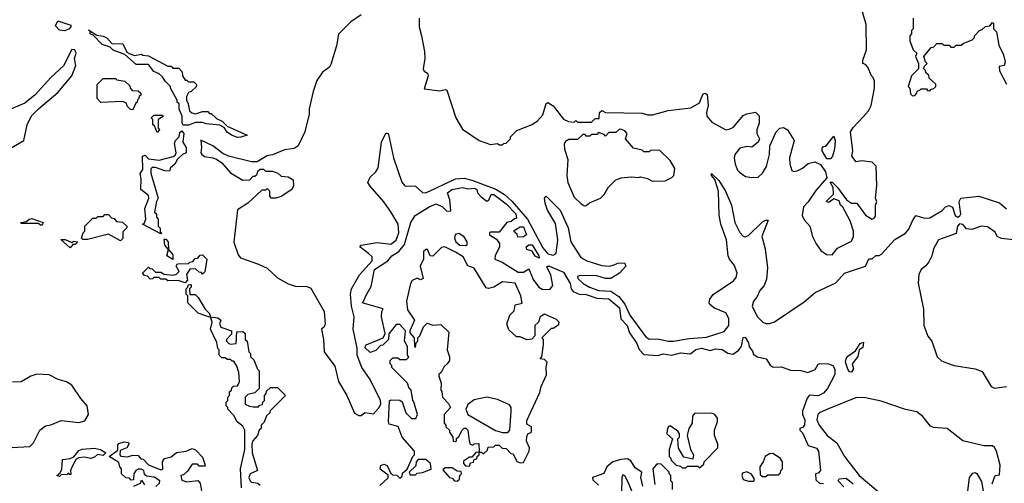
# Model space of a CAD drawing. Extents: x 2494106 to 2685573, y 758056 to 915185.
# Tile 259 of 507: x 2598906 to 2604552, y 835391 to 838047. Entities that reach past the tile are written whole.
import ezdxf

# ---------------------------------------------------------------- set-up
doc = ezdxf.new("R2010")
doc.units = 0

msp = doc.modelspace()

# ---------------------------------------------------------------- linework, layer by layer
at = {"layer": '0CON05XD'}
for points in [[(2600864.2, 838075), (2600805.7, 838035), (2600735, 837963.3), (2600722.5, 837897.5), (2600690.7, 837789.3), (2600682.5, 837775), (2600643, 837747), (2600610.7, 837699.3), (2600588, 837635), (2600566.4, 837536.4), (2600566.2, 837505), (2600541.2, 837405), (2600503.3, 837325), (2600480.5, 837309.5), (2600425, 837301.2), (2600355, 837272.5), (2600325, 837267.5), (2600267, 837233), (2600235, 837232.5), (2600104.1, 837264.1), (2600071.2, 837281.2), (2600013.3, 837325), (2599945, 837356.2), (2599949.2, 837315), (2599944.7, 837285), (2599950, 837275), (2599965, 837263.5), (2600013.8, 837256.2), (2600035, 837248.8), (2600065.9, 837225.9), (2600115, 837170), (2600185, 837127.5), (2600225, 837130), (2600245, 837150), (2600255, 837150), (2600268.3, 837161.7), (2600271.7, 837178.3), (2600285, 837190), (2600305, 837190), (2600315, 837180), (2600355, 837180), (2600387, 837167), (2600405, 837150), (2600445, 837147.5), (2600475, 837130), (2600476.7, 837095), (2600466.7, 837075), (2600405.7, 837034.3), (2600375, 837024), (2600350, 837025), (2600340, 837035), (2600340, 837065), (2600325, 837080), (2600315, 837070), (2600295, 837070), (2600215, 836996.7), (2600155, 836958), (2600133.2, 836773.2), (2600159.3, 836699.3), (2600172.5, 836682.5), (2600275, 836646.7), (2600325, 836622.8), (2600385, 836568.9), (2600445, 836533.4), (2600485, 836520.4), (2600555, 836518.6), (2600575, 836509.2), (2600652, 836375), (2600657.6, 836302.4), (2600652, 836288), (2600636.7, 836275), (2600648.3, 836215), (2600651.6, 836145), (2600712.3, 836062.3), (2600734.1, 835975), (2600781.6, 835895), (2600825, 835792.5), (2600851.2, 835778.8), (2600865, 835780), (2600885, 835796.7), (2600935, 835790), (2600965, 835824), (2600976.5, 835845), (2600975, 835865.7), (2600915, 835986.4), (2600867.5, 836055), (2600841.2, 836125), (2600841.2, 836165), (2600818.5, 836275), (2600824.1, 836345), (2600809.5, 836405), (2600803.5, 836475), (2600808.6, 836505), (2600854.7, 836585.3), (2600928.1, 836665), (2600928.1, 836688.1), (2600906.8, 836706.8), (2600856.2, 836745), (2600863.3, 836755), (2600955, 836770), (2601035, 836760.5), (2601065, 836784.4), (2601079.7, 836825), (2601075.5, 836875), (2601035, 836945.7), (2600995, 837004.2), (2600915, 837092.5), (2600903.3, 837115), (2600916.7, 837145), (2600948.8, 837175), (2600960.9, 837199.1), (2600981.2, 837345), (2601005, 837397.5), (2601015, 837397.5), (2601020, 837390), (2601049.2, 837255), (2601097, 837117), (2601115, 837096), (2601175, 837092.5), (2601215, 837057.5), (2601234.5, 837054.5), (2601405, 837135.4), (2601455, 837139.5), (2601498.1, 837128.1), (2601636.3, 837076.3), (2601685.3, 837045.3), (2601727.4, 837007.4), (2601818.3, 836905), (2601905, 836740.4), (2601935, 836704.7), (2601965, 836698.9), (2601981.7, 836708.3), (2601990.9, 836785), (2601978.8, 836878.8), (2601932.1, 836955), (2601919.1, 836995), (2601915.6, 837024.4), (2601925, 837035.8), (2602005.3, 836955), (2602050.5, 836855), (2602066.7, 836775), (2602123.1, 836685), (2602158, 836665), (2602245, 836639.3), (2602285.7, 836634.3), (2602315, 836642.9), (2602335, 836652.2), (2602373.8, 836653.8), (2602382, 836635), (2602344.7, 836595.3), (2602296.2, 836563.8), (2602265, 836564.2), (2602215, 836579.6), (2602119.2, 836580.8), (2602105, 836575.6), (2602106.4, 836565), (2602137.7, 836535), (2602172.5, 836515), (2602226.2, 836495), (2602295, 836491.2), (2602341.6, 836461.6), (2602376.7, 836416.7), (2602404.1, 836355), (2602495, 836231.9), (2602515, 836217.5), (2602565, 836217.9), (2602625, 836205.4), (2602655, 836205.4), (2602745, 836220), (2602845, 836227.5), (2602945, 836260), (2602972, 836295), (2602973.1, 836335), (2602955, 836367.5), (2602890, 836395), (2602863.3, 836415), (2602858.8, 836425), (2602863.8, 836445), (2602881.7, 836471.7), (2602999.3, 836550.7), (2603015, 836570), (2603020, 836595), (2603005, 836638.8), (2602975.8, 836675), (2602968.1, 836695), (2602959.6, 836785), (2602926.5, 836875), (2602916.6, 836926.6), (2602913.5, 837065), (2602891.7, 837131.7), (2602872, 837155), (2602873.6, 837166.4), (2602915, 837126.2), (2602953.1, 837065), (2602986.8, 836985), (2603006.2, 836885), (2603035, 836827.5), (2603055, 836807.1), (2603065, 836802.5), (2603085, 836810), (2603165, 836888.9), (2603185, 836898.9), (2603198.3, 836898.3), (2603161.4, 836805), (2603180, 836735), (2603194.2, 836625), (2603189.1, 836560.9), (2603175.5, 836524.5), (2603150, 836495), (2603132.7, 836457.3), (2603114.5, 836435), (2603106, 836405), (2603135, 836347.5), (2603167.5, 836315), (2603185, 836306.7), (2603205, 836306.7), (2603235, 836316.7), (2603405, 836431.2), (2603466.7, 836485), (2603585, 836540), (2603635, 836594.6), (2603755.9, 836634.1), (2603775, 836676.2), (2603795, 836677.5), (2603815, 836696.7), (2603835, 836696.2), (2603846.8, 836703.2), (2603925, 836787.1), (2603985, 836824.3), (2604005, 836847.5), (2604024.5, 836895), (2604045, 836925.7), (2604095, 836909.6), (2604125, 836912.3), (2604195, 836954.5), (2604215, 836974.5), (2604235, 836981.8), (2604255, 836973.8), (2604270.6, 836925), (2604285, 836915.3), (2604297.2, 836922.8), (2604302.8, 836935), (2604299.2, 836959.2), (2604292.1, 837005), (2604302.9, 837025), (2604405, 837035.5), (2604525, 836996.9), (2604565, 836962.5)], [(2601196.2, 838055), (2601196.2, 838005), (2601210, 837955), (2601227.5, 837865), (2601228.8, 837825), (2601220, 837765), (2601225, 837752.5), (2601245, 837740), (2601248.8, 837725), (2601225, 837650), (2601315, 837640), (2601345, 837646.7), (2601355, 837642.5), (2601407.5, 837485), (2601445, 837420), (2601540, 837355), (2601605, 837332.5), (2601645, 837337.5), (2601655, 837330), (2601675, 837330), (2601681.7, 837338.3), (2601695, 837340), (2601720, 837365), (2601720, 837375), (2601757, 837413), (2601845, 837446.7), (2601875, 837466.7), (2601905, 837502.5), (2601924.1, 837565.9), (2601935, 837573.3), (2601965, 837553.3), (2602025, 837477.5), (2602053, 837463), (2602085, 837460), (2602095, 837470), (2602105, 837460), (2602185, 837460), (2602205, 837480), (2602228.3, 837481.7), (2602230, 837515), (2602243.6, 837526.4), (2602265.8, 837515.8), (2602475, 837511.2), (2602505, 837502.5), (2602535, 837502.5), (2602623.6, 837526.4), (2602755, 837542.5), (2602805, 837570), (2602814.3, 837595), (2602825, 837621.4), (2602835.7, 837625.7), (2602847.9, 837617.9), (2602854.3, 837555), (2602843.3, 837515), (2602845.8, 837495), (2602875, 837460), (2602955, 837416.2), (2602975, 837418.8), (2602998.3, 837431.7), (2603055, 837497.5), (2603075, 837507.5), (2603125, 837517.5), (2603147, 837497), (2603146.4, 837453.6), (2603132.5, 837415), (2603132.5, 837395), (2603147.5, 837365), (2603140, 837345), (2603105, 837317.5), (2603075, 837320), (2603035, 837310), (2603007.5, 837275), (2603003.3, 837255), (2603008.3, 837218.3), (2603022.5, 837185), (2603033.6, 837173.6), (2603068.3, 837148.3), (2603105, 837142.5), (2603140, 837145), (2603165, 837167.5), (2603188.8, 837205), (2603206.2, 837275), (2603207.5, 837325), (2603243.3, 837405), (2603263.9, 837426.1), (2603285, 837428.6), (2603308.6, 837415), (2603346.2, 837355), (2603320, 837255), (2603321.7, 837221.7), (2603333.8, 837183.8), (2603345, 837177.5), (2603365, 837181.2), (2603394.1, 837195.9), (2603426.4, 837223.6), (2603465, 837232), (2603496.9, 837216.9), (2603527.1, 837175), (2603535, 837140), (2603471.7, 837068.3), (2603427.3, 837002.7), (2603400, 836975), (2603392, 836925), (2603405, 836900), (2603437.5, 836865), (2603451.2, 836805), (2603472.7, 836762.7), (2603500, 836725), (2603532.3, 836702.3), (2603565, 836700), (2603595, 836737.5), (2603675, 836778.8), (2603687.1, 836805), (2603686.2, 836836.2), (2603668.2, 836895), (2603625, 836973.8), (2603613.3, 836985), (2603605, 837010), (2603575, 837020), (2603545, 837000), (2603530, 837005), (2603571.7, 837048.3), (2603570, 837085), (2603553, 837117), (2603565, 837116.7), (2603595, 837086.2), (2603646.7, 837015), (2603675, 836996.7), (2603706.7, 836995), (2603755, 836927.1), (2603795, 836903.3), (2603808.3, 836911.7), (2603813.3, 836925), (2603812.5, 836985), (2603820, 837005), (2603813.3, 837025), (2603820, 837095), (2603817, 837207), (2603795, 837230), (2603735, 837237.5), (2603703, 837233), (2603677.5, 837265), (2603682.5, 837295), (2603670, 837405), (2603685, 837430), (2603745, 837492.5), (2603772.5, 837525), (2603787.5, 837555), (2603807.5, 837655), (2603807.5, 837695), (2603800, 837715), (2603790, 837725), (2603770, 837775), (2603755, 837790), (2603740, 837795), (2603740, 837815), (2603762.5, 837875), (2603759.3, 838019.3), (2603728.8, 838125)], [(2599165, 837982.5), (2599135, 837987.5), (2599111.7, 838011.7), (2599125, 838040), (2599200, 838015), (2599200, 838005), (2599190, 837995), (2599165, 837982.5)], [(2604030, 838055), (2604030, 837995), (2604020, 837985), (2604020, 837965), (2604010, 837955), (2604010, 837925), (2604030, 837875), (2604050, 837855), (2604042.5, 837835), (2604060, 837795), (2604060, 837765), (2604020, 837725), (2604000, 837665), (2604010, 837655), (2604013, 837623), (2604025, 837610), (2604038.3, 837611.7), (2604050, 837625), (2604051.7, 837638.3), (2604070, 837645), (2604075, 837650), (2604105, 837650), (2604111.7, 837641.7), (2604125, 837640), (2604131.7, 837648.3), (2604148.3, 837651.7), (2604160, 837665), (2604158.3, 837678.3), (2604121.7, 837711.7), (2604118.3, 837728.3), (2604101.7, 837741.7), (2604100, 837755), (2604090, 837765), (2604091.7, 837778.3), (2604110, 837795), (2604100, 837805), (2604090, 837835), (2604131.7, 837888.3), (2604148.3, 837891.7), (2604165, 837910), (2604195, 837910), (2604205, 837900), (2604235, 837900), (2604245, 837890), (2604265, 837890), (2604275, 837900), (2604305, 837900), (2604315, 837910), (2604368.3, 837931.7), (2604380, 837945), (2604380, 837955), (2604410, 837985), (2604425, 837990), (2604443, 838007), (2604468.3, 838011.7), (2604485, 838030), (2604490, 838025), (2604490, 837995), (2604507, 837977), (2604520.7, 837900.7), (2604547.5, 837845), (2604557.5, 837805), (2604550, 837785), (2604522, 837778), (2604524.2, 837754.2), (2604565, 837677.5)], [(2600155, 837372.5), (2600120, 837385), (2600095, 837402.5), (2600079.3, 837429.3), (2600053, 837443), (2599975, 837450), (2599955, 837457.5), (2599915, 837457.5), (2599875, 837443.3), (2599843.3, 837443.3), (2599837.5, 837455), (2599837.5, 837495), (2599820, 837535), (2599820, 837565), (2599810, 837575), (2599810, 837585), (2599770, 837655), (2599770, 837665), (2599740, 837695), (2599725, 837720), (2599705, 837737.5), (2599675, 837750), (2599645, 837790), (2599575, 837790), (2599508.3, 837848.3), (2599443, 837873), (2599425, 837890), (2599380, 837905), (2599328.3, 837958.3), (2599310, 837965), (2599310, 837980), (2599301.7, 837988.3), (2599348.3, 837958.3), (2599385, 837952.5), (2599405, 837942.5), (2599435, 837910), (2599498.3, 837908.3), (2599520, 837860), (2599533, 837853), (2599565, 837842.5), (2599605, 837850), (2599613, 837843), (2599645, 837840), (2599755, 837780), (2599775, 837780), (2599785, 837770), (2599818.3, 837768.3), (2599838.3, 837748.3), (2599840, 837725), (2599855, 837700), (2599865, 837700), (2599875, 837690), (2599905, 837690), (2599920, 837675), (2599918.3, 837661.7), (2599890, 837635), (2599875, 837630), (2599863, 837607), (2599862.5, 837585), (2599872.5, 837565), (2599880, 837525), (2599893, 837513), (2599915, 837507.5), (2599955, 837520), (2599985, 837520), (2599995, 837510), (2600005, 837510), (2600035, 837480), (2600066.4, 837466.4), (2600095, 837437.5), (2600210, 837385), (2600175, 837373.3), (2600155, 837372.5)], [(2598857.3, 837312.7), (2598929.7, 837355), (2598948.4, 837445), (2598974.4, 837495.6), (2599013.6, 837536.4), (2599125, 837630.3), (2599205.9, 837725), (2599228.8, 837785), (2599221.4, 837825), (2599230, 837855), (2599222.5, 837875), (2599204.7, 837875.3), (2599157.6, 837782.4), (2599085, 837715.5), (2598995, 837617.1), (2598935, 837568.9), (2598832.5, 837525)], [(2599555, 837530), (2599541.7, 837531.7), (2599521.7, 837551.7), (2599518.3, 837568.3), (2599495, 837577.5), (2599371.7, 837571.7), (2599350, 837595), (2599350, 837675), (2599385, 837710), (2599455, 837710), (2599463, 837703), (2599510, 837695), (2599538.3, 837668.3), (2599540, 837655), (2599551.7, 837641.7), (2599585, 837640), (2599600, 837625), (2599600, 837615), (2599591.7, 837608.3), (2599590, 837595), (2599581.7, 837588.3), (2599580, 837575), (2599571.7, 837568.3), (2599555, 837530)], [(2599695, 837400), (2599678.3, 837438.3), (2599670, 837445), (2599670, 837475), (2599660, 837485), (2599675, 837500), (2599725, 837500), (2599728.3, 837491.7), (2599700, 837475), (2599700, 837425), (2599707.5, 837415), (2599695, 837400)], [(2599715, 836820), (2599610, 836875), (2599620, 836880), (2599630, 836905), (2599623.3, 836965), (2599647.5, 837025), (2599645, 837040), (2599600, 837075), (2599602.5, 837135), (2599597.5, 837165), (2599611.7, 837188.3), (2599610, 837265), (2599625, 837270), (2599645, 837250), (2599705, 837242.5), (2599787, 837263), (2599798.3, 837271.7), (2599802.5, 837285), (2599793, 837337), (2599800, 837355), (2599820, 837375), (2599825, 837400), (2599835, 837410), (2599847.5, 837395), (2599842.5, 837345), (2599860, 837315), (2599860, 837285), (2599840, 837275), (2599811.7, 837248.3), (2599795, 837220), (2599771.7, 837198.3), (2599765, 837180), (2599738.3, 837181.7), (2599685, 837200), (2599665, 837200), (2599658.3, 837191.7), (2599658.3, 837168.3), (2599700, 837025), (2599690, 837005), (2599680, 836945), (2599690, 836935), (2599690, 836915), (2599700, 836905), (2599700, 836865), (2599711.7, 836851.7), (2599712.5, 836832.5), (2599720, 836825), (2599715, 836820)], [(2602145, 836980), (2602155, 836982.5), (2602173, 836997), (2602236.4, 837023.6), (2602257.5, 837045), (2602280, 837085), (2602325, 837130), (2602355, 837140), (2602415, 837147.5), (2602455, 837142.5), (2602465, 837147.5), (2602505, 837137.5), (2602535, 837122.5), (2602606.4, 837123.6), (2602645, 837142.5), (2602657.5, 837155), (2602662.5, 837195), (2602635, 837240), (2602577, 837297), (2602525, 837300), (2602515, 837290), (2602485, 837290), (2602475, 837300), (2602425, 837310), (2602380, 837365), (2602390, 837395), (2602375, 837410), (2602357, 837417), (2602345, 837420), (2602325, 837400), (2602285, 837400), (2602265, 837380), (2602258.3, 837388.3), (2602225, 837400), (2602215, 837390), (2602185, 837390), (2602175, 837380), (2602155, 837380), (2602148.3, 837388.3), (2602135, 837390), (2602105, 837360), (2602055, 837360), (2602035, 837350), (2602027.5, 837335), (2602030, 837305), (2602048.8, 837245), (2602044, 837155), (2602048.8, 837115), (2602085, 837030), (2602125, 836992.5), (2602145, 836980)], [(2603555, 837250), (2603535, 837250), (2603507.5, 837295), (2603508.3, 837311.7), (2603515, 837320), (2603528.3, 837321.7), (2603575, 837380), (2603582.5, 837355), (2603577.5, 837305), (2603567.5, 837265), (2603555, 837250)], [(2600971.7, 835378.3), (2601018.3, 835421.7), (2601018.3, 835438.3), (2600973, 835473), (2600977, 835493), (2600995, 835500), (2601013, 835493), (2601031.7, 835451.7), (2601045, 835440), (2601068.3, 835438.3), (2601085, 835420), (2601098.3, 835431.7), (2601101.7, 835448.3), (2601128.3, 835471.7), (2601160, 835545), (2601170, 835555), (2601170, 835575), (2601100, 835655), (2601076.4, 835716.4), (2601025, 835730), (2601021.2, 835745), (2601027, 835863), (2601035, 835870), (2601085, 835867.5), (2601098.3, 835858.3), (2601120, 835795), (2601153, 835763), (2601177, 835763), (2601187.5, 835785), (2601167, 835857), (2601160, 835865), (2601150, 835925), (2601140, 835935), (2601130, 835965), (2601040, 836055), (2601040, 836065), (2601030, 836075), (2601030, 836095), (2601045, 836110), (2601075, 836110), (2601085, 836100), (2601125, 836100), (2601137, 836113), (2601130, 836125), (2601130, 836175), (2601112.5, 836205), (2601117.5, 836265), (2601085, 836300), (2601065, 836300), (2601023, 836247), (2601020, 836215), (2600988.3, 836181.7), (2600975, 836180), (2600948.3, 836151.7), (2600915, 836140), (2600885, 836170), (2600892.5, 836185), (2600990, 836225), (2601001.7, 836248.3), (2600980, 836345), (2600982.5, 836375), (2600990, 836390), (2600870, 836425), (2600878.3, 836431.7), (2600890, 836465), (2600921.7, 836518.3), (2600941.2, 836615), (2601017.5, 836665), (2601040, 836695), (2601080.6, 836719.4), (2601111.8, 836758.2), (2601148.8, 836885), (2601173.3, 836925), (2601255, 836975.6), (2601295, 836992.5), (2601330, 836975), (2601355, 836950), (2601378.3, 836951.7), (2601372.5, 837015), (2601360, 837055), (2601383.3, 837075), (2601445, 837085.6), (2601475, 837078), (2601515, 837082.5), (2601527.5, 837075), (2601531.2, 837055), (2601551.3, 837031.3), (2601585, 837007.5), (2601596.1, 837013.9), (2601610, 837045), (2601625, 837045.5), (2601695, 836992), (2601751.2, 836935), (2601755, 836910), (2601743, 836907), (2601725, 836890), (2601700, 836885), (2601655, 836830), (2601605, 836830), (2601600, 836825), (2601600, 836815), (2601639.3, 836789.3), (2601657.5, 836765), (2601657.5, 836745), (2601632.5, 836695), (2601630, 836675), (2601671.7, 836658.3), (2601765, 836600), (2601795, 836600), (2601825, 836620), (2601849.5, 836559.5), (2601883.3, 836515), (2601905, 836501.2), (2601947.7, 836502.3), (2601963.3, 836525), (2601951.2, 836585), (2601930, 836625), (2601930, 836635), (2601944.2, 836635.8), (2602025, 836600), (2602062, 836535), (2602067.5, 836505), (2602079.3, 836489.3), (2602114.2, 836474.2), (2602155, 836473.1), (2602215, 836450.8), (2602285, 836448), (2602345, 836395.7), (2602352.6, 836332.6), (2602388.8, 836295), (2602403, 836253), (2602443.8, 836195), (2602457.5, 836157.5), (2602485, 836129.2), (2602565, 836123.3), (2602595, 836133.3), (2602645, 836126), (2602695, 836138), (2602753, 836133), (2602783.2, 836156.8), (2602815, 836165.4), (2602865, 836152), (2602895, 836161.2), (2602933.3, 836156.7), (2602966.9, 836136.9), (2602995, 836130.8), (2603027.8, 836152.2), (2603045, 836177.5), (2603054.2, 836225.8), (2603065, 836227.5), (2603085, 836196.7), (2603088.8, 836175), (2603110, 836145), (2603111.7, 836131.7), (2603136, 836116), (2603186.7, 836105), (2603208.3, 836068.3), (2603227, 836057), (2603275, 836058.8), (2603325, 836039.2), (2603385, 836037.8), (2603425, 836026), (2603467.5, 836042.5), (2603485, 836073.3), (2603493.2, 836076.8), (2603544.2, 836075.8), (2603568, 836065), (2603580, 836045), (2603580.8, 836015), (2603537.5, 835935), (2603515, 835907.5), (2603485, 835892.5), (2603435, 835896.7), (2603420.5, 835879.5), (2603393.8, 835805), (2603393.8, 835785), (2603407.5, 835755), (2603405.6, 835725), (2603395, 835710), (2603380, 835705), (2603380, 835695), (2603395, 835680), (2603427.5, 835607.5), (2603475, 835592.5), (2603486.7, 835575), (2603497.5, 835465), (2603485, 835450), (2603470, 835445), (2603471.7, 835411.7), (2603491.7, 835391.7), (2603515, 835390)], [(2599035, 836870), (2599025, 836870), (2599015, 836880), (2598915, 836880), (2598912.5, 836885), (2598945, 836890), (2598960, 836905), (2598975, 836907.5), (2599040, 836885), (2599035, 836870)], [(2599485, 836780), (2599415, 836817.5), (2599295, 836787.5), (2599268.3, 836788.3), (2599260, 836795), (2599270, 836825), (2599280, 836835), (2599280, 836865), (2599325, 836910), (2599345, 836910), (2599355, 836920), (2599385, 836920), (2599395, 836930), (2599415, 836930), (2599431.7, 836911.7), (2599448.3, 836908.3), (2599461.7, 836891.7), (2599495, 836887.5), (2599520, 836865), (2599520, 836855), (2599498.3, 836831.7), (2599497, 836793), (2599485, 836780)], [(2601761.7, 836801.7), (2601758.3, 836818.3), (2601741.7, 836831.7), (2601741.7, 836838.3), (2601775, 836860), (2601795, 836860), (2601812.5, 836815), (2601795, 836802.5), (2601761.7, 836801.7)], [(2604605, 836786.7), (2604535, 836793.3), (2604510, 836805), (2604499.3, 836829.3), (2604455, 836860.8), (2604420, 836865), (2604365, 836844.2), (2604335, 836848.1), (2604327.6, 836857.6), (2604313.8, 836873.8), (2604295, 836876.5), (2604282.5, 836865), (2604275, 836822.2), (2604174.4, 836785), (2604145.5, 836735), (2604136.4, 836695), (2604119.6, 836660.4), (2604102.6, 836637.4), (2604074.2, 836615), (2604062.1, 836587.9), (2604058.3, 836538.3), (2604087.9, 836387.9), (2604090.9, 836295), (2604114, 836234), (2604135.5, 836205), (2604167.1, 836115), (2604192.4, 836092.4), (2604220.5, 836080.5), (2604265, 836066.9), (2604385, 836046.9), (2604425, 836031.2), (2604476.4, 835946.4), (2604495, 835936.7), (2604565, 835946.2)], [(2599195, 836740), (2599142.5, 836787.5), (2599167, 836787), (2599205, 836770), (2599215, 836777.5), (2599240, 836775), (2599225, 836760), (2599211.7, 836758.3), (2599195, 836740)], [(2599785, 836672.5), (2599750, 836695), (2599760, 836730), (2599737.5, 836755), (2599735, 836790), (2599745, 836790), (2599757.5, 836775), (2599760, 836730), (2599785, 836700), (2599785, 836672.5)], [(2601465, 836752.5), (2601471.7, 836758.3), (2601472.5, 836775), (2601455, 836802.5), (2601425, 836822.5), (2601403.6, 836816.4), (2601400, 836795), (2601407.5, 836775), (2601430, 836755), (2601465, 836752.5)], [(2601775, 835507.5), (2601795, 835510), (2601826.7, 835575), (2601830, 835595), (2601811.7, 835631.7), (2601815, 835660), (2601820, 835675), (2601840, 835685), (2601840, 835715), (2601815, 835730), (2601815, 835750), (2601889.5, 835910.5), (2601896.7, 835945), (2601927.7, 836012.3), (2601924, 836056), (2601930, 836085), (2601915, 836100), (2601890, 836105), (2601900, 836115), (2601910, 836185), (2601910, 836215), (2601900, 836225), (2601955, 836280), (2601965, 836280), (2601998.3, 836301.7), (2602000, 836315), (2601985, 836330), (2601915, 836360), (2601890, 836345), (2601880, 836315), (2601860, 836295), (2601860, 836235), (2601843, 836217), (2601815, 836212.5), (2601775, 836230), (2601755, 836230), (2601711.2, 836271.2), (2601700, 836305), (2601716.4, 836353.6), (2601741.7, 836378.3), (2601747, 836413), (2601787.5, 836422.5), (2601778.8, 836465), (2601746.7, 836536.7), (2601674.1, 836545.9), (2601625.5, 836514.5), (2601595, 836507.5), (2601580.9, 836510.9), (2601513, 836623), (2601475, 836637.5), (2601448.6, 836688.6), (2601404.4, 836714.4), (2601343.9, 836746.1), (2601325, 836741.2), (2601275, 836692.5), (2601260, 836695), (2601245, 836730), (2601235, 836730), (2601221.7, 836718.3), (2601222.5, 836675), (2601203.3, 836635), (2601218.8, 836565), (2601205, 836556.7), (2601185, 836566.7), (2601157, 836553), (2601147.5, 836535), (2601123.3, 836435), (2601130, 836385), (2601170, 836325), (2601142.5, 836265), (2601143, 836253), (2601167.5, 836225), (2601170, 836175), (2601175, 836170), (2601180, 836195), (2601190, 836205), (2601190, 836225), (2601200, 836235), (2601221.7, 836288.3), (2601242.5, 836307.5), (2601275, 836297.5), (2601321.7, 836301.7), (2601367, 836257), (2601357.5, 836155), (2601370, 836115), (2601370, 836095), (2601357.5, 836075), (2601339.3, 836060.7), (2601322.5, 836025), (2601310, 836015), (2601310, 836005), (2601322.5, 835965), (2601320, 835925), (2601327, 835917), (2601330, 835885), (2601365, 835847.5), (2601376.2, 835825), (2601340, 835785), (2601340, 835735), (2601350, 835725), (2601350, 835715), (2601370, 835695), (2601370, 835685), (2601390, 835655), (2601391.7, 835631.7), (2601405, 835630), (2601410, 835635), (2601411.7, 835648.3), (2601425, 835660), (2601443.6, 835696.4), (2601455, 835707.5), (2601465, 835707.5), (2601476.7, 835695), (2601482.5, 835635), (2601490, 835615), (2601505, 835610), (2601513, 835617), (2601538.3, 835618.3), (2601540, 835570), (2601555, 835570), (2601565, 835560), (2601588.3, 835581.7), (2601591.7, 835598.3), (2601625, 835600), (2601635, 835610), (2601655, 835610), (2601671.7, 835591.7), (2601695, 835590), (2601721.7, 835561.7), (2601735, 835560), (2601756.7, 835516.7), (2601775, 835507.5)], [(2601885, 836680), (2601862.3, 836692.3), (2601845, 836720), (2601815, 836730), (2601810, 836745), (2601825, 836757.5), (2601845, 836757.5), (2601883.3, 836695), (2601885, 836680)], [(2599855, 836540), (2599815, 836552.5), (2599755, 836550), (2599745, 836560), (2599715, 836560), (2599705, 836570), (2599675, 836570), (2599668.3, 836561.7), (2599655, 836560), (2599638.3, 836578.3), (2599621.7, 836581.7), (2599610, 836595), (2599645, 836630), (2599651.7, 836621.7), (2599665, 836620), (2599685, 836600), (2599715, 836600), (2599735, 836590), (2599787, 836583), (2599805, 836590), (2599820, 836605), (2599803.3, 836635), (2599811.2, 836648.8), (2599875, 836650), (2599881.7, 836658.3), (2599898.3, 836661.7), (2599911.7, 836678.3), (2599928.3, 836681.7), (2599941.7, 836698.3), (2599955, 836700), (2599980, 836675), (2599967, 836603), (2599955, 836590), (2599948.3, 836598.3), (2599935, 836600), (2599915, 836620), (2599881.7, 836618.3), (2599862.5, 836587.5), (2599867.5, 836555), (2599855, 836540)], [(2599995, 836342.5), (2599930, 836365), (2599870, 836425), (2599870, 836465), (2599860, 836475), (2599860, 836505), (2599870, 836515), (2599871.7, 836528.3), (2599885, 836530), (2599890, 836525), (2599890, 836515), (2599880, 836505), (2599881.7, 836471.7), (2599911.7, 836471.7), (2599930, 836455), (2599969.3, 836389.3), (2599992.5, 836365), (2600000, 836345), (2599995, 836342.5)], [(2600177.5, 835365), (2600172.5, 835475), (2600197.5, 835585), (2600196.7, 835695), (2600185, 835717.5), (2600153.6, 835743.6), (2600135, 835780), (2600100, 835815), (2600100, 835825), (2600090, 835835), (2600090, 835855), (2600100, 835865), (2600100, 835885), (2600110, 835895), (2600110, 835915), (2600120, 835925), (2600121.7, 835938.3), (2600131.7, 835948.3), (2600155, 835950), (2600161.7, 835958.3), (2600166.7, 835975), (2600162.5, 836025), (2600151.7, 836061.7), (2600135, 836090), (2600125, 836090), (2600115, 836100), (2600095, 836100), (2600085, 836110), (2600065, 836110), (2600050, 836125), (2600050, 836155), (2600043, 836163), (2600037, 836197), (2600000, 836275), (2600010, 836315), (2600001.7, 836338.3), (2600015, 836342.5), (2600041.7, 836338.3), (2600060, 836325), (2600052.5, 836305), (2600060, 836285), (2600120, 836265), (2600120, 836245), (2600092.5, 836215), (2600092.5, 836205), (2600105, 836192.5), (2600115, 836187.5), (2600148.3, 836191.7), (2600151.7, 836258.3), (2600185, 836260), (2600198.3, 836248.3), (2600200, 836215), (2600210, 836205), (2600220, 836145), (2600230, 836135), (2600230, 836115), (2600248.3, 836098.3), (2600270, 836045), (2600280, 836035), (2600280, 835935), (2600255, 835910), (2600215, 835900), (2600200, 835885), (2600200, 835845), (2600223, 835833), (2600245, 835830), (2600275, 835830), (2600281.7, 835838.3), (2600298.3, 835841.7), (2600300, 835855), (2600310, 835865), (2600310, 835895), (2600320, 835905), (2600321.7, 835918.3), (2600345, 835940), (2600385, 835940), (2600430, 835895), (2600340, 835805), (2600340, 835795), (2600321.7, 835778.3), (2600308.3, 835741.7), (2600290, 835725), (2600290, 835705), (2600280, 835695), (2600270, 835665), (2600242.5, 835635), (2600237.5, 835615), (2600240, 835565), (2600270, 835465), (2600227.5, 835445), (2600220, 835425), (2600227.5, 835405), (2600235, 835397.5), (2600271.7, 835391.7), (2600285, 835380)], [(2603675, 836028), (2603665, 836029.2), (2603654.3, 836045), (2603642, 836085), (2603644.3, 836105), (2603655, 836119.2), (2603699.3, 836150.7), (2603725, 836192.5), (2603745, 836200), (2603740.7, 836169.3), (2603720, 836155), (2603711.7, 836118.3), (2603680, 836075), (2603686.2, 836046.2), (2603675, 836028)], [(2598795, 835593.3), (2598965, 835602.5), (2598986.1, 835623.9), (2599022.5, 835695), (2599055, 835721.2), (2599085, 835726.7), (2599145, 835751.2), (2599245, 835740), (2599280.7, 835749.3), (2599300, 835785), (2599293.8, 835835), (2599257.1, 835877.1), (2599205, 835953.8), (2599175, 835972), (2599127.5, 835985), (2599075, 836013.3), (2599003.6, 836016.4), (2598970, 836005), (2598915, 835973.3), (2598865, 835970)], [(2601675, 835681.8), (2601705, 835683.1), (2601715.7, 835695), (2601723.3, 835805), (2601723.3, 835825), (2601715, 835840), (2601645, 835872), (2601585, 835883.8), (2601511.2, 835868.8), (2601475, 835843.3), (2601464.4, 835815), (2601475, 835784.4), (2601635, 835693.7), (2601675, 835681.8)], [(2604481.7, 835388.3), (2604500, 835435), (2604525, 835440), (2604528.5, 835495), (2604506.7, 835575), (2604495, 835596.7), (2604485, 835606.7), (2604435, 835606.7), (2604314.1, 835634.1), (2604224.3, 835704.3), (2604145, 835710.8), (2604127.7, 835717.7), (2604085, 835773.8), (2604050, 835800), (2603985, 835814.3), (2603845, 835862), (2603755, 835880), (2603705, 835882.5), (2603535, 835813.1), (2603495, 835797.3), (2603482.9, 835785), (2603476.2, 835755), (2603490.8, 835725), (2603535.4, 835665.4), (2603592.1, 835622.1), (2603634.7, 835545), (2603719.6, 835435), (2603828.1, 835345)], [(2602805, 835480), (2602828.3, 835501.7), (2602830, 835515), (2602910, 835595), (2602910, 835615), (2602890, 835665), (2602890, 835695), (2602907.5, 835745), (2602906.7, 835765), (2602892.5, 835785), (2602875, 835792.5), (2602775, 835791.2), (2602764.2, 835775.8), (2602762.5, 835735), (2602742.5, 835705), (2602732.5, 835665), (2602752.5, 835585), (2602770, 835555), (2602765, 835530), (2602715, 835540), (2602683, 835593), (2602680, 835645), (2602690, 835655), (2602690, 835675), (2602679.3, 835689.3), (2602635, 835720), (2602625, 835712.5), (2602618.8, 835695), (2602617.5, 835675), (2602650, 835645), (2602630, 835585), (2602630, 835545), (2602640, 835535), (2602640, 835525), (2602670, 835495), (2602695, 835490), (2602705, 835480), (2602725, 835480), (2602735, 835490), (2602795, 835490), (2602805, 835480)], [(2599135, 835430), (2599120, 835435), (2599138.3, 835451.7), (2599147, 835473), (2599151.7, 835528.3), (2599195, 835532.5), (2599216.7, 835543.3), (2599245, 835580), (2599265, 835587.5), (2599335, 835592.5), (2599370, 835585), (2599400, 835565), (2599385, 835550), (2599353, 835557), (2599335, 835540), (2599315, 835532.5), (2599275, 835540), (2599243, 835537), (2599230.7, 835529.3), (2599210, 835495), (2599197.5, 835465), (2599200, 835445), (2599195, 835440), (2599185, 835450), (2599177.5, 835442.5), (2599145, 835440), (2599135, 835430)], [(2599475, 835510), (2599420, 835545), (2599468.3, 835581.7), (2599468.3, 835611.7), (2599475, 835620), (2599505, 835628.8), (2599530, 835625), (2599532.5, 835615), (2599520, 835595), (2599481.7, 835578.3), (2599480, 835555), (2599487, 835547), (2599525, 835542.5), (2599555, 835552.5), (2599585, 835550), (2599601.7, 835531.7), (2599615, 835530), (2599645, 835497.5), (2599715, 835467.5), (2599727, 835473), (2599726, 835515), (2599737, 835533), (2599775, 835543.6), (2599805, 835566.7), (2599860, 835575), (2599895, 835590), (2599915, 835582.5), (2599955, 835540), (2599970, 835495), (2599965, 835490), (2599935, 835490), (2599925, 835500), (2599895, 835500), (2599869.3, 835460.7), (2599845, 835440), (2599830, 835435), (2599835, 835410), (2599865, 835400), (2599927.5, 835407.5), (2599941.7, 835391.7), (2599950, 835335)], [(2601485, 835490), (2601491.7, 835508.3), (2601508.3, 835511.7), (2601511.7, 835528.3), (2601528.3, 835531.7), (2601530, 835545), (2601540, 835555), (2601540, 835570), (2601521.7, 835568.3), (2601498.3, 835541.7), (2601485, 835540), (2601451.7, 835518.3), (2601450, 835505), (2601461.7, 835491.7), (2601485, 835490)], [(2603185, 835430), (2603195, 835440), (2603255, 835440), (2603268.3, 835451.7), (2603270, 835465), (2603280, 835475), (2603280, 835515), (2603267.5, 835535), (2603225, 835562.5), (2603205, 835560), (2603180, 835545), (2603170, 835515), (2603150, 835485), (2603151.7, 835441.7), (2603165, 835430), (2603185, 835430)], [(2599687, 835373), (2599708.3, 835391.7), (2599710, 835405), (2599676.4, 835426.4), (2599632.5, 835432.5), (2599622.5, 835442.5), (2599617.5, 835465), (2599603, 835473), (2599585, 835472.5), (2599572.5, 835465), (2599560, 835445), (2599558.3, 835411.7), (2599545, 835410), (2599535, 835420), (2599515, 835422.5), (2599490, 835445), (2599490, 835475), (2599480, 835485), (2599475, 835510)], [(2601175, 835440), (2601185, 835450), (2601215, 835452.5), (2601265, 835472.5), (2601262.5, 835505), (2601235, 835527.5), (2601191.7, 835528.3), (2601180, 835515), (2601178.3, 835491.7), (2601140, 835455), (2601145, 835440), (2601175, 835440)], [(2601415, 835402.5), (2601427.5, 835415), (2601430, 835435), (2601440, 835445), (2601438.3, 835458.3), (2601415, 835460), (2601385, 835480), (2601345, 835480), (2601331.7, 835468.3), (2601370, 835425), (2601385, 835420), (2601400, 835405), (2601415, 835402.5)], [(2602480, 835375), (2602467.5, 835425), (2602472.5, 835455), (2602435, 835480), (2602409.4, 835519.4), (2602392, 835532), (2602352.4, 835527.6), (2602306.5, 835513.5), (2602273.3, 835485), (2602255, 835447.5), (2602190, 835425), (2602191.7, 835411.7), (2602225, 835380)], [(2602650, 835355), (2602650, 835395), (2602640, 835405), (2602640, 835435), (2602630, 835445), (2602630, 835455), (2602585, 835500), (2602565, 835502.5), (2602555, 835497.5), (2602536.7, 835475), (2602547.5, 835385)], [(2602425, 835247.5), (2602432.5, 835255), (2602435.5, 835274.5), (2602425, 835322.5), (2602395, 835398), (2602375, 835433.3), (2602365, 835438.8), (2602358.8, 835425), (2602356.4, 835333.6), (2602375, 835300), (2602405, 835262.5), (2602425, 835247.5)], [(2603115, 835402.5), (2603120, 835415), (2603103, 835443), (2603076, 835456), (2603051.5, 835448.5), (2603046, 835435), (2603055, 835413.8), (2603085, 835403.8), (2603115, 835402.5)], [(2604343, 835347), (2604352.5, 835425), (2604371.7, 835448.3), (2604385, 835452.5), (2604395, 835447.5), (2604421.7, 835401.7), (2604437.5, 835305)], [(2599560, 835375), (2599598.3, 835391.7), (2599605, 835410), (2599621.7, 835381.7)], [(2603631.7, 835371.7), (2603600, 835405), (2603605, 835417.5), (2603645, 835420), (2603685, 835388.6)]]:
    msp.add_lwpolyline(points, dxfattribs=at)

doc.saveas('drawing.dxf')
